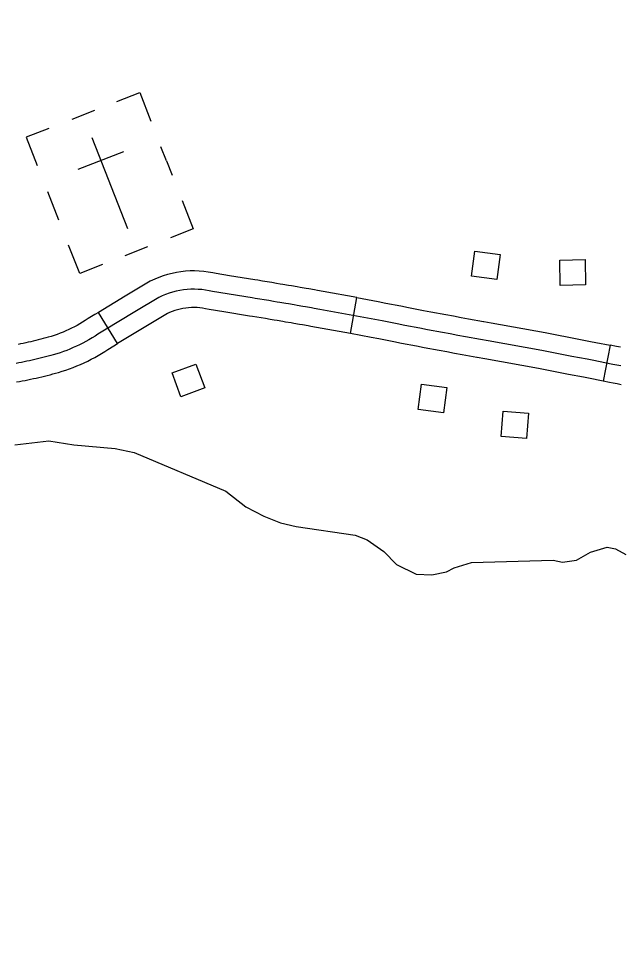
# Model space of a CAD drawing. Extents: x -19 to 366, y -4 to 359.
# Drawn here: x 136.395 to 136.861, y 193.292 to 194.009 of the extents above; entities that cross this region are included whole.
import ezdxf

# ---------------------------------------------------------------- set-up
doc = ezdxf.new("R2010")
doc.units = 0
for name, color, linetype in [('21', 7, 'Continuous'), ('60', 7, 'Continuous'), ('R_ROW', 7, 'Continuous'), ('R_Temp Easement', 7, 'Continuous'), ('Sheet Fence', 7, 'Continuous')]:
    doc.layers.add(name, color=color, linetype=linetype)

msp = doc.modelspace()

# ---------------------------------------------------------------- linework, layer by layer
at = {"layer": '21'}
for points in [[(136.76868, 193.82606), (136.76613, 193.80652), (136.74652, 193.80907), (136.74907, 193.82862)], [(136.81523, 193.80198), (136.81488, 193.82169), (136.83465, 193.82203), (136.83499, 193.80232)], [(136.53252, 193.74083), (136.53933, 193.72233), (136.52077, 193.7155), (136.51397, 193.734)], [(136.70773, 193.72533), (136.72727, 193.72275), (136.72468, 193.70315), (136.70514, 193.70573)], [(136.77109, 193.70439), (136.79074, 193.70283), (136.78918, 193.68312), (136.76953, 193.68468)]]:
    msp.add_lwpolyline(points, close=True, dxfattribs=at)
at = {"layer": '60'}
for p, q in [((136.45365, 193.93788), (136.43602, 193.93095)), ((136.45167, 193.91675), (136.47938, 193.84625)), ((136.44097, 193.8922), (136.47638, 193.90612)), ((136.50959, 193.89882), (136.50532, 193.90968)), ((136.50959, 193.89882), (136.51398, 193.88765)), ((136.46553, 193.8815), (136.46553, 193.8815)), ((136.46553, 193.8815), (136.46553, 193.8815)), ((136.41719, 193.87504), (136.42585, 193.853)), ((136.4776, 193.82519), (136.49522, 193.83212))]:
    msp.add_line(p, q, dxfattribs=at)
for points in [[(136.47118, 193.94477), (136.48881, 193.9517), (136.49747, 193.92967)], [(136.4183, 193.92398), (136.40067, 193.91706), (136.40933, 193.89502)], [(136.52172, 193.86797), (136.53038, 193.84594), (136.51275, 193.83901)], [(136.45987, 193.81823), (136.44225, 193.8113), (136.43359, 193.83333)]]:
    msp.add_lwpolyline(points, dxfattribs=at)
at = {"layer": 'R_ROW'}
for p, q in [((136.65237, 193.76452), (136.65742, 193.79248)), ((136.47162, 193.7568), (136.45682, 193.78105)), ((136.8542, 193.75553), (136.84871, 193.72765))]:
    msp.add_line(p, q, dxfattribs=at)
for points in [[(136.5586, 193.80947), (136.54816, 193.81115), (136.54549, 193.81176), (136.542, 193.81238), (136.53848, 193.81283), (136.53498, 193.81312), (136.53143, 193.81324), (136.52789, 193.81319), (136.52438, 193.81298), (136.52086, 193.8126), (136.51736, 193.81205), (136.5139, 193.81133), (136.51048, 193.81046), (136.50707, 193.80942), (136.50376, 193.80822), (136.50052, 193.80687), (136.49701, 193.80523), (136.47759, 193.79373), (136.45682, 193.78105)], [(136.65742, 193.79248), (136.63129, 193.7972), (136.62691, 193.79804), (136.62464, 193.79846), (136.62018, 193.79927), (136.61794, 193.79967), (136.61345, 193.80046), (136.61119, 193.80085), (136.6067, 193.8016), (136.60444, 193.80197), (136.59995, 193.80269), (136.59782, 193.80302), (136.59508, 193.8035), (136.59151, 193.80415), (136.58788, 193.80478), (136.58422, 193.80538), (136.58056, 193.80596), (136.57831, 193.80629), (136.5586, 193.80947)], [(136.86235, 193.73944), (136.85927, 193.74005), (136.8562, 193.74066), (136.8401, 193.74383), (136.83619, 193.74459), (136.82444, 193.74687), (136.82051, 193.74763), (136.80877, 193.74988), (136.80486, 193.75062), (136.80093, 193.75136), (136.75928, 193.75898), (136.7534, 193.76002), (136.74164, 193.76213), (136.73578, 193.7632), (136.7299, 193.76428), (136.72401, 193.76537), (136.7123, 193.76757), (136.70641, 193.76868), (136.69469, 193.77093), (136.68883, 193.77207), (136.67711, 193.77438), (136.67125, 193.77554), (136.62869, 193.78323), (136.62429, 193.78408), (136.62207, 193.78449), (136.61764, 193.78529), (136.61545, 193.78569), (136.61102, 193.78646), (136.60881, 193.78684), (136.60438, 193.78758), (136.60217, 193.78795), (136.59774, 193.78866), (136.59551, 193.789), (136.59258, 193.78952), (136.58903, 193.79016), (136.58551, 193.79077), (136.58196, 193.79136), (136.57841, 193.79191), (136.57613, 193.79225), (136.54545, 193.7972), (136.54266, 193.79784), (136.53985, 193.79834), (136.537, 193.7987), (136.53415, 193.79894), (136.53128, 193.79903), (136.52842, 193.799), (136.52558, 193.79882), (136.52272, 193.79851), (136.5199, 193.79807), (136.51709, 193.79749), (136.51432, 193.79678), (136.51157, 193.79594), (136.5089, 193.79497), (136.50626, 193.79388), (136.50367, 193.79266), (136.48491, 193.78155), (136.46144, 193.76723)], [(136.65742, 193.79248), (136.6739, 193.7895), (136.67987, 193.78831), (136.69156, 193.78601), (136.69739, 193.78488), (136.70907, 193.78263), (136.71493, 193.78153), (136.72661, 193.77933), (136.73246, 193.77825), (136.73834, 193.77718), (136.74417, 193.77611), (136.75569, 193.77404)], [(136.55408, 193.78142), (136.54274, 193.78325), (136.53983, 193.78391), (136.5377, 193.78429), (136.53552, 193.78457), (136.53333, 193.78475), (136.53114, 193.78483), (136.52895, 193.7848), (136.52678, 193.78466), (136.52459, 193.78443), (136.52243, 193.78409), (136.52029, 193.78365), (136.51816, 193.7831), (136.51608, 193.78246), (136.51405, 193.78173), (136.512, 193.78088), (136.51032, 193.78009), (136.49223, 193.76938), (136.47162, 193.7568)], [(136.45682, 193.78104), (136.45405, 193.77936), (136.44888, 193.77621), (136.44652, 193.77467), (136.44446, 193.77339), (136.44235, 193.77215), (136.44023, 193.77095), (136.4381, 193.76982), (136.43594, 193.76872), (136.43374, 193.76768), (136.43152, 193.76667), (136.42929, 193.76573), (136.42704, 193.76483), (136.42473, 193.76397), (136.42244, 193.76316), (136.42015, 193.76242), (136.41781, 193.76172), (136.41596, 193.7612), (136.41399, 193.76067), (136.41207, 193.76016), (136.41011, 193.75966), (136.40814, 193.75917), (136.40621, 193.7587), (136.40423, 193.75824), (136.40228, 193.7578), (136.40032, 193.75737), (136.39834, 193.75695), (136.39637, 193.75655), (136.3944, 193.75616)], [(136.65237, 193.76452), (136.6261, 193.76927), (136.62166, 193.77012), (136.61951, 193.77051), (136.61511, 193.77132), (136.61297, 193.7717), (136.6086, 193.77247), (136.60643, 193.77284), (136.60206, 193.77357), (136.5999, 193.77393), (136.59554, 193.77462), (136.59319, 193.77498), (136.59008, 193.77553), (136.58654, 193.77617), (136.58313, 193.77677), (136.5797, 193.77734), (136.57627, 193.77787), (136.57395, 193.77822), (136.55408, 193.78142)], [(136.75569, 193.77404), (136.75589, 193.774), (136.7618, 193.77296), (136.80353, 193.76533), (136.80751, 193.76458), (136.81144, 193.76383), (136.82319, 193.76158), (136.82714, 193.76082), (136.8389, 193.75853), (136.84283, 193.75777), (136.8542, 193.75553)], [(136.46144, 193.76723), (136.45644, 193.76418), (136.45414, 193.76269), (136.45182, 193.76124), (136.44945, 193.75984), (136.44707, 193.7585), (136.44465, 193.75721), (136.4422, 193.75597), (136.43972, 193.75479), (136.43722, 193.75366), (136.43469, 193.75259), (136.43214, 193.75157), (136.42957, 193.75061), (136.42699, 193.74971), (136.42439, 193.74886), (136.42176, 193.74807), (136.41971, 193.7475), (136.41767, 193.74695), (136.41565, 193.74641), (136.41358, 193.74589), (136.41153, 193.74538), (136.40949, 193.74488), (136.40742, 193.7444), (136.40537, 193.74393), (136.4033, 193.74348), (136.40123, 193.74304), (136.39916, 193.74262), (136.39709, 193.74222), (136.39501, 193.74182), (136.39294, 193.74145)], [(136.75066, 193.74608), (136.7391, 193.74816), (136.73322, 193.74923), (136.72733, 193.75031), (136.72141, 193.7514), (136.70966, 193.75361), (136.70375, 193.75473), (136.692, 193.75699), (136.68611, 193.75813), (136.67435, 193.76044), (136.6686, 193.76159), (136.65237, 193.76452)], [(136.39324, 193.72708), (136.39543, 193.72746), (136.39761, 193.72786), (136.39978, 193.72827), (136.40195, 193.72869), (136.40412, 193.72914), (136.40628, 193.72959), (136.40846, 193.73007), (136.4106, 193.73056), (136.41277, 193.73106), (136.41493, 193.73158), (136.41705, 193.73211), (136.41923, 193.73267), (136.42135, 193.73323), (136.42347, 193.7338), (136.4257, 193.73443), (136.42862, 193.7353), (136.43154, 193.73625), (136.4344, 193.73726), (136.43725, 193.73832), (136.4401, 193.73945), (136.44292, 193.74065), (136.4457, 193.74191), (136.44845, 193.74322), (136.45119, 193.7446), (136.45391, 193.74605), (136.45654, 193.74754), (136.45917, 193.74909), (136.46177, 193.7507), (136.46401, 193.75216), (136.46884, 193.7551), (136.47162, 193.7568)], [(136.86204, 193.75399), (136.85894, 193.7546), (136.85419, 193.75553)], [(136.84871, 193.72765), (136.83736, 193.72989), (136.83347, 193.73065), (136.82175, 193.73292), (136.81783, 193.73368), (136.8061, 193.73593), (136.80222, 193.73667), (136.79834, 193.7374), (136.75677, 193.745), (136.75091, 193.74604), (136.75066, 193.74608)], [(136.86256, 193.7249), (136.85954, 193.72551), (136.85651, 193.72612), (136.85346, 193.72672), (136.84871, 193.72765)]]:
    msp.add_lwpolyline(points, dxfattribs=at)
at = {"layer": 'R_Temp Easement'}
msp.add_lwpolyline([(136.39194, 193.67822), (136.41833, 193.68132), (136.43766, 193.67824), (136.46982, 193.67537), (136.48462, 193.67221), (136.5558, 193.6423), (136.57113, 193.63004), (136.58524, 193.62269), (136.59817, 193.6176), (136.61032, 193.61477), (136.65616, 193.60796), (136.66529, 193.60432), (136.67829, 193.59544), (136.68829, 193.58536), (136.70354, 193.57765), (136.71564, 193.5771), (136.72693, 193.57957), (136.73293, 193.5827), (136.74646, 193.58673), (136.80991, 193.58857), (136.81711, 193.58717), (136.82804, 193.5885), (136.83889, 193.59475), (136.85167, 193.59877), (136.85812, 193.59736), (136.86613, 193.59294)], dxfattribs=at)
at = {"layer": 'Sheet Fence'}
for points in [[(139.44064, 1.53154), (139.25106, 10.14733), (139.06082, 18.76327), (138.86992, 27.37935), (138.67836, 35.99557), (138.48613, 44.61194), (138.29325, 53.22845), (138.09971, 61.84511), (137.9055, 70.46191), (137.71065, 79.07885), (137.51513, 87.69595), (137.31896, 96.31318), (137.12214, 104.93057), (136.92466, 113.54809), (136.72653, 122.16577), (136.52775, 130.78359), (136.32832, 139.40156), (136.12824, 148.01968), (135.9275, 156.63794), (135.72612, 165.25636), (135.5241, 173.87492), (135.32143, 182.49362), (135.11811, 191.11248), (134.91415, 199.73149), (134.70954, 208.35064), (134.50429, 216.96995), (134.2984, 225.5894), (134.09187, 234.209), (133.8847, 242.82876), (133.6769, 251.44866), (133.46845, 260.06872), (133.25937, 268.68892), (133.04965, 277.30928), (132.8393, 285.92978), (132.62831, 294.55044), (132.41669, 303.17125), (132.20444, 311.79221), (131.99156, 320.41333), (131.77805, 329.0346), (131.56391, 337.65601), (131.34914, 346.27759)], [(0, 189.51617), (7.11214, 189.52059), (14.22427, 189.53386), (21.33637, 189.55597), (28.44845, 189.58693), (35.56048, 189.62672), (42.67245, 189.67537), (49.78436, 189.73285), (56.89619, 189.79918), (64.00793, 189.87436), (71.11958, 189.95838), (78.23111, 190.05124), (85.34253, 190.15294), (92.45381, 190.26349), (99.56495, 190.38288), (106.67593, 190.51112), (113.78675, 190.6482), (120.89739, 190.79412), (128.00785, 190.94888), (135.11811, 191.11248), (142.22816, 191.28493), (149.33799, 191.46621), (156.44759, 191.65634), (163.55694, 191.85531), (170.66605, 192.06312), (177.77489, 192.27977), (184.88345, 192.50526), (191.99173, 192.73959), (199.09971, 192.98276), (206.20739, 193.23477), (213.31474, 193.49561), (220.42177, 193.7653), (227.52845, 194.04382), (234.63479, 194.33118), (241.74076, 194.62738), (248.84635, 194.93241), (255.95157, 195.24628), (263.05638, 195.56898), (270.16079, 195.90052), (277.26478, 196.24089), (284.36834, 196.5901), (291.47147, 196.94814), (298.57414, 197.31501), (305.67635, 197.69072), (312.77809, 198.07525), (319.87934, 198.46862), (326.9801, 198.87082), (334.08035, 199.28185), (341.18009, 199.7017)]]:
    msp.add_spline(points, degree=3, dxfattribs=at)

doc.saveas('drawing.dxf')
